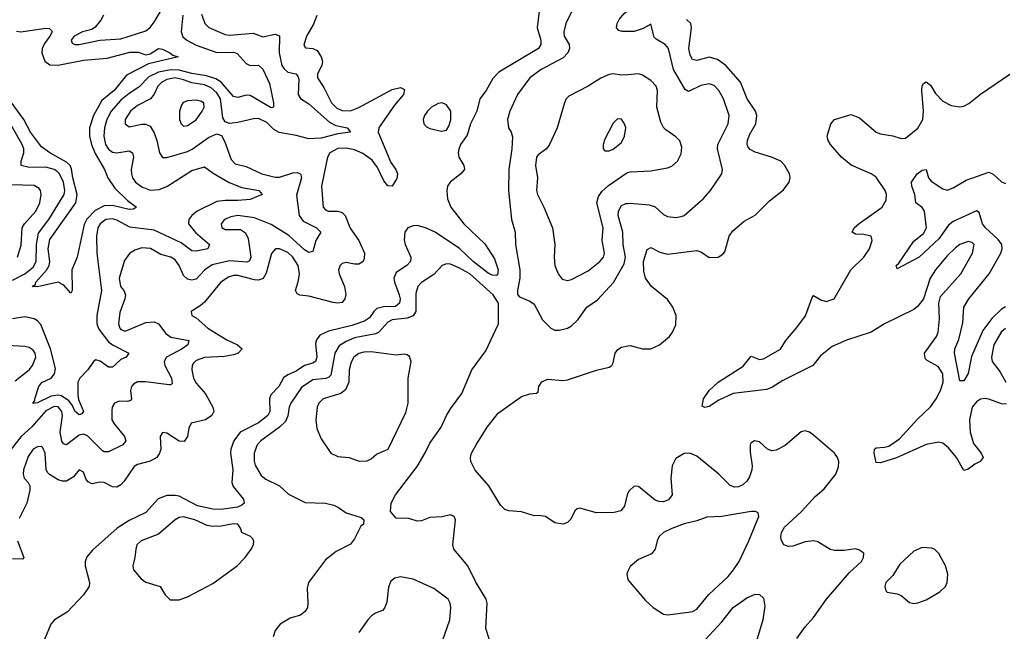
# Model space of a CAD drawing. Header units: inches. Extents: x 1603819 to 1745079, y 385938 to 533966.
# Tile 358 of 561: x 1687085 to 1691804, y 453496 to 456429. Entities that reach past the tile are written whole.
import ezdxf

# ---------------------------------------------------------------- set-up
doc = ezdxf.new("R2010")
doc.units = ezdxf.units.IN
doc.header["$MEASUREMENT"] = 0
doc.layers.add('B6485', color=7, linetype='Continuous')
doc.layers.add('B6495', color=7, linetype='Continuous')

msp = doc.modelspace()

# ---------------------------------------------------------------- linework, layer by layer
at = {"layer": 'B6485', "color": 5}
for points, elevation in [([(1689580.1, 456510), (1689564.6, 456390), (1689582.5, 456330), (1689583.2, 456310), (1689572.1, 456290), (1689382.1, 456177.9), (1689353.2, 456146.8), (1689321.1, 456090), (1689291, 456049), (1689275.5, 455990), (1689246, 455930), (1689230, 455875.1), (1689198, 455830), (1689190, 455808.7), (1689186.7, 455790), (1689190.3, 455770), (1689213.4, 455730), (1689216.5, 455710), (1689199.5, 455690), (1689148.3, 455650), (1689135.3, 455630), (1689131.7, 455608.3), (1689134.9, 455570), (1689150.6, 455530), (1689212.8, 455450), (1689313.7, 455353.7), (1689361.2, 455281.3), (1689378.6, 455230), (1689374.3, 455205.7), (1689370, 455201.8), (1689350, 455203.5), (1689330, 455213.3), (1689258.8, 455270), (1689192.2, 455332.2), (1689076.6, 455410), (1689030, 455430.7), (1688990, 455441.2), (1688970, 455439.9), (1688945, 455430), (1688930.1, 455409.9), (1688926.9, 455373.1), (1688932.5, 455350), (1688959.9, 455290), (1688957.5, 455270), (1688940.4, 455250), (1688890, 455216.1), (1688878.7, 455190), (1688880.7, 455170), (1688903.7, 455110), (1688908.3, 455090), (1688906, 455070), (1688886.8, 455053.2), (1688828.1, 455051.9), (1688796.6, 455043.4), (1688781.8, 455030), (1688760.9, 454999.1), (1688737.5, 454982.5), (1688677.6, 454962.4), (1688565.5, 454934.5), (1688523.8, 454916.2), (1688506.9, 454893.1), (1688503.4, 454876.6), (1688508.5, 454810), (1688502.7, 454790), (1688490, 454781.2), (1688449.2, 454770.8), (1688410, 454743.4), (1688370, 454725.8), (1688350, 454711.2), (1688326.3, 454670), (1688288.8, 454630), (1688281.8, 454610), (1688283.6, 454550), (1688273.9, 454530), (1688230, 454494.9), (1688141.9, 454450), (1688110.6, 454410), (1688096.8, 454370), (1688094.5, 454350), (1688106.7, 454270), (1688102.1, 454210), (1688107.7, 454190), (1688157.4, 454130), (1688160.6, 454110), (1688150, 454100.1), (1688128.3, 454091.7), (1688050, 454080.7), (1688010, 454081.1), (1687936.9, 454096.9), (1687850, 454143.4), (1687830, 454147.8), (1687790, 454146.7), (1687749.1, 454130.9), (1687690, 454066.3), (1687610, 454026.7), (1687552.3, 453990), (1687434.6, 453885.4), (1687406.6, 453853.4), (1687398.8, 453830), (1687398, 453810), (1687419.7, 453730), (1687417.6, 453710), (1687391.3, 453670), (1687312.5, 453587.5), (1687251.3, 453550), (1687234.7, 453530), (1687203.9, 453456.1)], 420), ([(1687486, 456450), (1687473.9, 456426.1), (1687446.9, 456393.1), (1687430, 456382.4), (1687386, 456370), (1687346.6, 456350), (1687331.2, 456330), (1687337, 456317), (1687349.2, 456309.2), (1687369.6, 456309.6), (1687468.5, 456331.5), (1687570, 456337.5), (1687690, 456375.3), (1687710, 456390.9), (1687730, 456417.7), (1687790, 456519.8)], 340), ([(1689731.7, 456470), (1689703.2, 456410), (1689693.2, 456370), (1689695.2, 456350), (1689717.7, 456310), (1689719.4, 456290), (1689711.5, 456270), (1689690, 456246.1), (1689585, 456190), (1689529.4, 456150), (1689470.2, 456070), (1689433.8, 455990), (1689423, 455950), (1689428.3, 455910), (1689441.1, 455890), (1689446.7, 455866.7), (1689443.8, 455810), (1689429.4, 455710), (1689428.1, 455610), (1689442.7, 455470), (1689459.4, 455410), (1689461.9, 455350), (1689482, 455230), (1689482.4, 455190), (1689470.3, 455130), (1689470.4, 455110.4), (1689479.9, 455099.9), (1689530, 455079.7), (1689550, 455064.6), (1689590, 454988.9), (1689630, 454948.8), (1689650, 454940.3), (1689670, 454939.6), (1689710, 454948.9), (1689730, 454961.1), (1689760.5, 454990), (1689803.5, 455050), (1689853.9, 455086.1), (1689931.6, 455168.4), (1689981.8, 455258.2), (1689988.6, 455290), (1689976.7, 455350), (1689975.2, 455410), (1689953.4, 455490), (1689954.1, 455510), (1689970, 455538.4), (1689990, 455546.9), (1690000, 455547.8)], 440), ([(1690000, 456372), (1689971.8, 456371.8), (1689956.9, 456376.9), (1689946, 456390), (1689948.6, 456410), (1689958.4, 456430), (1689981.7, 456458.3), (1690000, 456472.4)], 440), ([(1687955.9, 456456), (1687971.7, 456410), (1687991.5, 456391.5), (1688070, 456358.1), (1688090, 456354.6), (1688204.1, 456364.1), (1688250, 456346.9), (1688310, 456360.1), (1688330, 456351.4), (1688329.2, 456269.2), (1688341.8, 456210), (1688352.5, 456192.5), (1688370, 456177.4), (1688409.1, 456169.1), (1688418.7, 456158.7), (1688423.3, 456143.3), (1688420.3, 456070), (1688430, 456051.1), (1688470, 456025.6), (1688570, 455938), (1688600.9, 455920.9), (1688654, 455910), (1688670.4, 455890), (1688610, 455881.7), (1688530, 455861.2), (1688470, 455857.6), (1688410, 455874.3), (1688327.9, 455887.9), (1688302.7, 455902.7), (1688270, 455936.3), (1688230, 455954.3), (1688205.8, 455954.2), (1688130, 455936.2), (1688090, 455931.4), (1688070, 455939.8), (1688058.3, 455958.3), (1688046.8, 456050), (1688030, 456078), (1688002.2, 456102.2), (1687970, 456116.2), (1687910, 456125.8), (1687870, 456140.9), (1687830, 456149.4), (1687790, 456142), (1687766, 456130), (1687746.3, 456110), (1687728.8, 456071.2), (1687711.1, 456048.9), (1687650, 456017.9), (1687616.8, 455990), (1687591.1, 455950), (1687590.3, 455930), (1687610, 455915.5), (1687670, 455928.3), (1687690, 455928), (1687710, 455917.5), (1687730, 455886.7), (1687743, 455850), (1687755.2, 455790), (1687770, 455767.4), (1687790, 455768.4), (1687890, 455797.3), (1687911.9, 455808.1), (1687990, 455863.9), (1688030, 455881.5), (1688052.8, 455872.8), (1688066.4, 455846.4), (1688098.1, 455758.1), (1688117.3, 455737.3), (1688170, 455725.1), (1688245.5, 455690), (1688310, 455672.9), (1688330, 455674.2), (1688394.6, 455694.6), (1688415.5, 455695.5), (1688430.1, 455690.1), (1688434.8, 455670), (1688412.4, 455587.6), (1688424.1, 455490), (1688443.3, 455463.3), (1688507.1, 455430), (1688528.9, 455410), (1688504.1, 455370), (1688490, 455317.6), (1688470, 455312.7), (1688450, 455325.5), (1688374.1, 455394.1), (1688290, 455447.3), (1688210, 455478.5), (1688130, 455489.1), (1688096.1, 455483.9), (1688066.3, 455470), (1688050.3, 455450), (1688053.1, 455433.1), (1688070, 455423), (1688142.6, 455422.6), (1688167.4, 455407.4), (1688179.9, 455379.9), (1688192.4, 455290), (1688186.9, 455273.1), (1688174.6, 455265.4), (1688090, 455273.1), (1688007.5, 455252.5), (1687971.6, 455230), (1687930, 455185), (1687910, 455179.1), (1687890, 455185.2), (1687870, 455201.6), (1687848.8, 455250), (1687830, 455277.4), (1687810, 455289.9), (1687762.2, 455302.2), (1687712.3, 455332.3), (1687670, 455335.3), (1687636.7, 455323.3), (1687611.8, 455308.2), (1687586.5, 455273.5), (1687562.5, 455190), (1687567.8, 455150), (1687583.5, 455130), (1687591.8, 455110), (1687588.8, 455090), (1687565.1, 455025.1), (1687558.7, 454970), (1687564.3, 454950), (1687570, 454942.4), (1687590, 454935.9), (1687690, 454977), (1687730, 454979.5), (1687750.1, 454970.1), (1687784.7, 454924.7), (1687810, 454905.9), (1687894.9, 454890), (1687891.6, 454870), (1687863.2, 454850), (1687789.3, 454810.7), (1687777.8, 454790), (1687781.2, 454770), (1687811.9, 454710), (1687815.7, 454684.3), (1687810, 454678.3), (1687802, 454678), (1687687.3, 454692.7), (1687650, 454692.6), (1687630, 454681.6), (1687621.5, 454670), (1687615.8, 454650), (1687620.7, 454610), (1687617.2, 454602.8), (1687602, 454598), (1687561.3, 454598.7), (1687539.6, 454590), (1687528.9, 454571.1), (1687525.9, 454554.1), (1687527.2, 454510), (1687537.7, 454490), (1687587.1, 454430), (1687594, 454410), (1687578.9, 454390), (1687510, 454357.2), (1687490, 454357), (1687481.9, 454361.9), (1687410, 454432.9), (1687390, 454441.2), (1687370, 454436.6), (1687310, 454389.9), (1687295.1, 454395.1), (1687287.3, 454407.3), (1687279.2, 454450), (1687289.9, 454529.9), (1687286.3, 454550), (1687270, 454571.6), (1687250, 454573.7), (1687210, 454552.3), (1687142.9, 454477.1), (1687092.4, 454430), (1687043.6, 454370)], 360), ([(1687866.7, 456450), (1687858.8, 456370), (1687866.7, 456346.6), (1687886.2, 456330), (1687930, 456306.3), (1688030, 456272.1), (1688110, 456272.8), (1688127.2, 456267.2), (1688170, 456219.6), (1688190, 456209.6), (1688230.1, 456210.1), (1688250, 456192.3), (1688282.7, 456122.7), (1688301.4, 456030), (1688301.3, 456010), (1688290, 456005.7), (1688190, 456065.8), (1688170, 456067.3), (1688130, 456056.1), (1688110, 456060.9), (1688050, 456129.9), (1688025.8, 456145.8), (1687980.3, 456160.3), (1687910, 456170.8), (1687850, 456187.2), (1687810, 456189.2), (1687750, 456177.3), (1687704.6, 456155.4), (1687655.3, 456104.7), (1687610, 456075.3), (1687570, 456042.3), (1687522.8, 455990), (1687502.6, 455950), (1687491.5, 455910), (1687488, 455870), (1687496.6, 455830), (1687510, 455807.9), (1687530, 455793.7), (1687550.3, 455789.7), (1687610, 455800.5), (1687625.8, 455790), (1687630.7, 455770), (1687619.5, 455710), (1687620.1, 455690), (1687626.1, 455670), (1687640.2, 455650), (1687670, 455627.3), (1687710, 455610.7), (1687754, 455614), (1687790, 455628.6), (1687910, 455705.9), (1687970, 455722.6), (1688012.3, 455692.3), (1688088.6, 455648.6), (1688150, 455624.1), (1688230.5, 455610.5), (1688246.4, 455590), (1688190, 455567), (1688130, 455561.2), (1688070, 455562.5), (1688030, 455556.3), (1687935.5, 455510), (1687909.8, 455490.2), (1687895.7, 455470), (1687894.4, 455450), (1687927.7, 455407.7), (1687994.9, 455350), (1687987.3, 455330), (1687930, 455318.4), (1687910, 455319.8), (1687858.1, 455358.1), (1687730, 455418.9), (1687613.4, 455433.4), (1687550, 455467.1), (1687530, 455473.2), (1687497.8, 455470), (1687471.4, 455450), (1687459.9, 455430), (1687452.3, 455390), (1687455.4, 455310), (1687477.5, 455130), (1687455.4, 455010), (1687454.9, 454970), (1687464.7, 454944.7), (1687510, 454883.6), (1687529.1, 454869.1), (1687608.8, 454830), (1687594.9, 454810), (1687570, 454798.6), (1687530, 454763.2), (1687510, 454763), (1687470, 454791.9), (1687450, 454798), (1687438.9, 454790), (1687410.8, 454749.2), (1687372.9, 454710), (1687364, 454690), (1687363.3, 454630), (1687367, 454607), (1687390.1, 454550), (1687382, 454538), (1687370, 454534.5), (1687350, 454552.1), (1687338.3, 454578.3), (1687320.9, 454600.9), (1687285.5, 454625.5), (1687270, 454628.8), (1687236.2, 454623.8), (1687170, 454591), (1687148.4, 454588.5), (1687158, 454602), (1687156.8, 454610), (1687176.9, 454670), (1687191.6, 454688.4), (1687235.5, 454710), (1687251.2, 454730), (1687255.8, 454755.8), (1687232, 454850), (1687186.4, 454966.4), (1687170, 454984.6), (1687154.1, 454994.1), (1687110, 455004.5), (1687050, 454994.7)], 340), ([(1688509.1, 456449.1), (1688493, 456407), (1688459.8, 456350), (1688447.5, 456307.5), (1688454, 456294), (1688490, 456291.2), (1688510, 456280.8), (1688530.1, 456250), (1688536.6, 456230), (1688532.6, 456210), (1688513, 456170), (1688511.9, 456150), (1688543, 456103), (1688579.8, 456030), (1688605.2, 456005.2), (1688630, 455992.8), (1688670, 455991.1), (1688710, 456008.1), (1688870, 456094.3), (1688910, 456103.5), (1688930, 456093.4), (1688924, 456070), (1688880.8, 456019.2), (1688819.2, 455930), (1688806.8, 455910), (1688803.1, 455890), (1688863.4, 455743.4), (1688887.6, 455710), (1688896, 455690), (1688892, 455668), (1688870, 455631.1), (1688850, 455632.8), (1688830, 455656.8), (1688800.6, 455720.6), (1688774.5, 455754.5), (1688730, 455787.4), (1688690, 455805.2), (1688647.6, 455812.4), (1688610, 455811.1), (1688571.7, 455790), (1688559.5, 455770), (1688530.7, 455630.7), (1688539.2, 455530), (1688550, 455516.5), (1688563, 455510), (1688610, 455510.1), (1688630, 455504.2), (1688645.1, 455490), (1688668.6, 455428.6), (1688710.7, 455370), (1688737.6, 455310), (1688736.7, 455283.3), (1688730.7, 455269.3), (1688718.8, 455261.2), (1688710, 455256.8), (1688690, 455257), (1688650, 455265), (1688630, 455259.8), (1688620.3, 455250), (1688613.6, 455230), (1688616.5, 455210), (1688641.9, 455150), (1688648.3, 455111.7), (1688642.8, 455090), (1688630, 455072.5), (1688610.5, 455069.5), (1688586.9, 455073.1), (1688470, 455102.4), (1688427.5, 455107.5), (1688414.1, 455114.1), (1688406.9, 455130), (1688421.9, 455178.1), (1688426.3, 455210), (1688419.6, 455250), (1688393.8, 455290), (1688370, 455312.9), (1688330.2, 455329.8), (1688310.2, 455329.8), (1688291.9, 455308.1), (1688266.9, 455213.1), (1688251.6, 455188.4), (1688230, 455179.4), (1688210, 455180.6), (1688130, 455201.8), (1688110, 455202.1), (1688085.2, 455194.8), (1688049.7, 455170.3), (1687970, 455074.1), (1687950, 455056.2), (1687906.7, 455030), (1687910.4, 455010), (1687930, 454999.1), (1687987.1, 454950), (1688074.8, 454894.8), (1688128.7, 454870), (1688150.5, 454850), (1688131.7, 454830), (1688110, 454821.7), (1688066.1, 454813.9), (1687970, 454809.1), (1687930, 454794.6), (1687918.3, 454781.7), (1687911.5, 454770), (1687909.5, 454750), (1687918, 454710), (1687930, 454685.8), (1687975.4, 454635.4), (1688010.2, 454570), (1688014.8, 454550), (1688005.4, 454530), (1687976.1, 454510), (1687906.5, 454493.5), (1687895.9, 454470), (1687889.3, 454430.7), (1687873.9, 454406.1), (1687850, 454407.4), (1687790, 454445.4), (1687770, 454449.4), (1687757.6, 454430), (1687761.2, 454370), (1687755.5, 454350), (1687741.6, 454330), (1687710, 454311.4), (1687650, 454295.8), (1687633.8, 454286.2), (1687584.9, 454215.1), (1687570, 454199), (1687550, 454186.9), (1687530, 454188.5), (1687490, 454209.2), (1687470, 454210.5), (1687430, 454202.6), (1687412.9, 454212.9), (1687404.2, 454224.2), (1687390, 454259.5), (1687370, 454269.6), (1687342.8, 454237.2), (1687310, 454216.5), (1687290, 454215.9), (1687270, 454222.9), (1687227.2, 454247.2), (1687217.5, 454257.5), (1687211.8, 454271.8), (1687207.5, 454350), (1687196.4, 454376.4), (1687190, 454382), (1687170, 454380.7), (1687150, 454368.7), (1687125.5, 454334.5), (1687103.9, 454270), (1687102, 454250), (1687106.5, 454230), (1687125.3, 454210), (1687133.7, 454193.7), (1687132.9, 454172.9), (1687119.4, 454110), (1687082.7, 454037.3)], 380), ([(1687070, 456374.6), (1687090, 456370.1), (1687210, 456387.8), (1687227.1, 456387.1), (1687237.7, 456377.7), (1687240.2, 456370), (1687230.2, 456350.2), (1687204.6, 456315.4), (1687192.3, 456290), (1687191.2, 456270), (1687205, 456230), (1687230, 456211.7), (1687270, 456211.4), (1687390, 456235.5), (1687504.5, 456244.5), (1687612.7, 456272.7), (1687652.4, 456272.4), (1687690, 456260.6), (1687710, 456265.8), (1687750, 456290.2), (1687770, 456286.8), (1687804.9, 456270), (1687818.4, 456258.4), (1687844, 456250), (1687702.2, 456217.8), (1687596.6, 456163.4), (1687537.6, 456090), (1687478.4, 456041.6), (1687438.6, 455970), (1687419.9, 455910), (1687419.2, 455870), (1687428.6, 455830), (1687446.8, 455786.8), (1687490.9, 455710.9), (1687507.1, 455670), (1687541.4, 455621.4), (1687601.2, 455561.2), (1687644.9, 455530), (1687630, 455520.5), (1687610, 455519.3), (1687530, 455537.4), (1687490, 455536.7), (1687446.6, 455513.4), (1687407.4, 455472.6), (1687393.7, 455446.3), (1687360.2, 455290), (1687335.6, 455230), (1687336, 455130), (1687330, 455118), (1687296.2, 455156.2), (1687270, 455169.8), (1687170, 455147.3), (1687144, 455150), (1687160.9, 455159.1), (1687162.8, 455170), (1687213.1, 455226.9), (1687225.9, 455250), (1687229.1, 455270), (1687221.8, 455330), (1687230, 455374), (1687354.7, 455550), (1687361.1, 455590), (1687339.1, 455670), (1687333.8, 455713.8), (1687326.6, 455730), (1687310, 455745.6), (1687228.8, 455790), (1687190, 455819.8), (1687136.4, 455890), (1687105.3, 455950), (1687039.7, 456039.8)], 320), ([(1690000, 456165), (1689970, 456162.6), (1689930, 456168.5), (1689910, 456165.6), (1689870, 456147.7), (1689810.1, 456109.9), (1689717.2, 456062.8), (1689704.6, 456050), (1689695.6, 456030), (1689660.3, 455910), (1689623.6, 455830), (1689610.1, 455809.9), (1689570, 455780.4), (1689562.6, 455770), (1689557.5, 455730), (1689567.3, 455670), (1689562.6, 455610), (1689566.5, 455590), (1689597.3, 455530), (1689639.1, 455430), (1689649.3, 455350), (1689646.7, 455290), (1689650.2, 455250), (1689664.9, 455210), (1689684.5, 455184.5), (1689710, 455177.4), (1689730, 455182.4), (1689810, 455224.8), (1689865.8, 455270), (1689882.9, 455290), (1689887.5, 455310), (1689876.9, 455370), (1689882.1, 455430), (1689851.7, 455550), (1689858.7, 455581.3), (1689874.5, 455605.5), (1689906.5, 455633.5), (1689990, 455690.9), (1690000, 455695.3)], 460), ([(1687050, 455179), (1687110.4, 455210), (1687150, 455241.8), (1687164.6, 455270), (1687165.1, 455350), (1687175.2, 455404.8), (1687224.9, 455470), (1687297.4, 455590), (1687302, 455610), (1687294.5, 455650), (1687275.2, 455690), (1687262.3, 455702.3), (1687250, 455710.3), (1687210, 455721), (1687130, 455720.3), (1687092.6, 455730), (1687091.9, 455750), (1687105.5, 455790), (1687104.5, 455810), (1687097.1, 455830), (1687010, 455982.7)], 340), ([(1687074.4, 455290), (1687091.8, 455348.2), (1687096.9, 455430), (1687108.7, 455450), (1687162, 455510), (1687180.7, 455550), (1687188.4, 455590), (1687184.8, 455610), (1687178.7, 455618.7), (1687154.2, 455634.2), (1686990, 455638)], 360), ([(1689338.4, 453450), (1689319.7, 453510), (1689325, 453630), (1689321.2, 453650), (1689270, 453735.1), (1689232.2, 453810), (1689165.6, 453890), (1689160.5, 453910), (1689173.6, 454030), (1689167.1, 454047.1), (1689150, 454055.1), (1689110, 454045.3), (1689050, 454041.1), (1689010, 454025.4), (1688990, 454024.7), (1688950, 454036), (1688890, 454038), (1688862, 454070), (1688866, 454110), (1688886.6, 454150), (1688990, 454286), (1689028.5, 454351.5), (1689050, 454398), (1689105.2, 454474.8), (1689130, 454530.4), (1689150, 454563.1), (1689203.9, 454636.1), (1689252, 454750), (1689318.5, 454841.5), (1689379.4, 454970), (1689380.3, 455070), (1689354.4, 455110), (1689243, 455210), (1689190, 455239.6), (1689150, 455256.1), (1689130, 455257.7), (1689110, 455249.8), (1689070, 455206.2), (1689010.7, 455169.3), (1688993.8, 455150), (1688984.1, 455115.9), (1688982.8, 455030), (1688971.1, 455008.9), (1688942.1, 454997.9), (1688870, 454989.4), (1688850, 454979), (1688806.7, 454930), (1688790, 454922.8), (1688690, 454902.4), (1688650, 454885.9), (1688615.9, 454864.1), (1688595.2, 454830), (1688575.7, 454724.3), (1688566, 454714), (1688551.4, 454708.6), (1688490, 454701.2), (1688435.1, 454664.9), (1688385.1, 454590), (1688376.6, 454570), (1688370.7, 454529.3), (1688358.2, 454501.8), (1688330, 454475.2), (1688240.6, 454410), (1688223.2, 454390), (1688209.5, 454350), (1688208.3, 454311.7), (1688213.2, 454293.2), (1688242.5, 454242.5), (1688264.7, 454224.7), (1688330, 454192.9), (1688373, 454153), (1688452.8, 454112.7), (1688550, 454110.2), (1688590, 454100.3), (1688613, 454090), (1688650, 454063.8), (1688722, 454042), (1688734, 454030), (1688732, 454010), (1688720.7, 453999.3), (1688690, 453939), (1688670, 453914), (1688601.4, 453878.6), (1688550, 453839.1), (1688469.1, 453730), (1688463.4, 453703.4), (1688466.5, 453630), (1688463.6, 453610), (1688453.4, 453590), (1688430, 453572.4), (1688381.5, 453558.5), (1688333.7, 453530), (1688310, 453499.5), (1688299.6, 453470)], 440), ([(1687063.2, 454696.8), (1687129.9, 454750), (1687146.6, 454770), (1687162.6, 454810), (1687159.7, 454830), (1687150, 454844.7), (1687130, 454857.3), (1687110, 454861.6), (1687025.8, 454865.8)], 360), ([(1690000, 454157.5), (1689996.5, 454150), (1689983.7, 454096.3), (1689966.5, 454073.5), (1689934.6, 454065.4), (1689850, 454063.9), (1689770, 454086), (1689756.7, 454083.3), (1689746, 454074), (1689726.9, 454033.1), (1689710, 454018), (1689690, 454009.4), (1689650, 454016), (1689605.6, 454045.6), (1689571.4, 454051.4), (1689550, 454049.6), (1689490, 454068), (1689430, 454072.8), (1689410, 454080.5), (1689390, 454101.3), (1689333.7, 454193.7), (1689268.1, 454268.1), (1689247.4, 454310), (1689246.2, 454330), (1689251.1, 454350), (1689272.8, 454390), (1689325.8, 454474.2), (1689377.4, 454542.6), (1689490, 454622), (1689530, 454634), (1689562, 454638), (1689570, 454644.7), (1689573.6, 454670), (1689587.5, 454692.5), (1689615, 454704.9), (1689690, 454698), (1689710, 454701.5), (1689850, 454748.5), (1689910, 454763.2), (1689922.9, 454770), (1689930, 454782.8), (1689938.3, 454830), (1689952.4, 454847.6), (1689970, 454859), (1690000, 454864.1)], 420), ([(1687074.8, 453930), (1687105.2, 453850), (1687098.7, 453841.3), (1687050, 453843)], 380), ([(1690000, 453783.4), (1689994.2, 453770), (1690000, 453744.4)], 440), ([(1689110.7, 453450.7), (1689146.2, 453550), (1689151.6, 453610), (1689148.7, 453630), (1689138.5, 453650), (1689070, 453700.4), (1688970, 453745.3), (1688910, 453756.4), (1688882.8, 453750), (1688864.2, 453735.8), (1688852.3, 453707.7), (1688844.1, 453635.9), (1688833.5, 453606.5), (1688824.1, 453595.9), (1688790, 453583), (1688770.5, 453570), (1688754, 453550), (1688710, 453489.3)], 460)]:
    msp.add_lwpolyline(points, dxfattribs=dict(at, elevation=elevation))
for points, elevation in [([(1687930, 456042.8), (1687890, 456039.8), (1687868.6, 456031.4), (1687860.5, 456019.5), (1687851.1, 455990), (1687851.1, 455950), (1687859, 455930), (1687870, 455919), (1687890, 455921.8), (1687930, 455949.4), (1687960.2, 455990), (1687969, 456010), (1687967.9, 456028), (1687957, 456037)], 380), ([(1689110, 456030.4), (1689090, 456027.2), (1689059.3, 456010), (1689039, 455990), (1689025.5, 455970), (1689018.9, 455950), (1689021.2, 455930), (1689034.5, 455914.5), (1689050, 455906.3), (1689106.1, 455893.9), (1689130, 455898.4), (1689142.2, 455917.8), (1689151.6, 455948.4), (1689150.8, 455990), (1689130, 456020.8)], 420), ([(1689950, 455952.9), (1689930, 455932.7), (1689890, 455856.3), (1689881.1, 455830), (1689880.9, 455810), (1689890, 455799.5), (1689910, 455800.2), (1689930, 455808.4), (1689970, 455840.3), (1689984.2, 455870), (1689989.7, 455910), (1689983.5, 455930), (1689970, 455951.3)], 480), ([(1688770, 454835.4), (1688733.8, 454833.8), (1688710, 454827.5), (1688685.9, 454810), (1688672.9, 454787.1), (1688664.7, 454750), (1688662.9, 454690), (1688646.6, 454653.4), (1688623.5, 454636.5), (1688539.5, 454610), (1688518.6, 454590), (1688511.1, 454570), (1688504.1, 454510), (1688508.4, 454468.4), (1688530, 454418.8), (1688576.3, 454350), (1688610, 454334.6), (1688664.7, 454330), (1688712.5, 454312.5), (1688750, 454312.7), (1688770, 454323), (1688794.9, 454345.1), (1688850.6, 454369.4), (1688935.3, 454544.7), (1688946.8, 454590), (1688947.4, 454710), (1688960.7, 454790), (1688953.3, 454813.3), (1688941.5, 454821.5), (1688930, 454824.5), (1688890, 454820.4)], 460), ([(1687870, 454045.4), (1687850, 454041.5), (1687830.3, 454030), (1687750, 453961.5), (1687666.4, 453930), (1687647, 453910), (1687641.3, 453890), (1687637.1, 453850), (1687626.8, 453810), (1687631, 453790), (1687666.9, 453746.9), (1687690, 453730.7), (1687758, 453710), (1687782, 453670), (1687806.4, 453646.4), (1687850, 453647.3), (1687890, 453660.5), (1688010, 453724.6), (1688127.6, 453810), (1688166, 453850), (1688194.7, 453890), (1688205.1, 453910), (1688207, 453930), (1688201.2, 453941.2), (1688191.2, 453951.2), (1688150, 453969.3), (1688143.6, 453990), (1688129.7, 454009.7), (1688110, 454011.4), (1688050, 454000.2), (1688010, 453999.1), (1687983.9, 454003.9), (1687924.7, 454030)], 440)]:
    msp.add_lwpolyline(points, close=True, dxfattribs=dict(at, elevation=elevation))
at = {"layer": 'B6495', "color": 5}
for points, elevation in [([(1690000, 454864.1), (1690010, 454865.8), (1690070, 454850.2), (1690110, 454850.2), (1690151.1, 454870), (1690198.7, 454910), (1690213.6, 454930), (1690230, 454965.5), (1690231.4, 455010), (1690215.9, 455050), (1690190, 455087.4), (1690112.4, 455150), (1690085, 455190), (1690076.8, 455223.2), (1690074.6, 455270), (1690092.7, 455327.3), (1690110, 455336.5), (1690153.5, 455313.5), (1690190, 455304.6), (1690330, 455321.6), (1690353.4, 455313.4), (1690390, 455288.3), (1690432.3, 455290), (1690455.4, 455304.6), (1690464, 455316), (1690484.7, 455390), (1690503.1, 455416.9), (1690557.8, 455462.2), (1690610, 455491.5), (1690679.1, 455560.9), (1690746.3, 455613.7), (1690772.6, 455650), (1690777.2, 455670), (1690774.5, 455690), (1690752.1, 455730), (1690732.1, 455750), (1690687.8, 455770), (1690610, 455792.8), (1690585.6, 455805.6), (1690577, 455817), (1690572.3, 455830), (1690573.1, 455850), (1690583, 455877), (1690613, 455930), (1690618.5, 455970), (1690611, 455990), (1690570.9, 456050), (1690538.8, 456130), (1690470, 456209.3), (1690430, 456237.2), (1690390, 456249.9), (1690330, 456233.4), (1690310, 456238.2), (1690298.3, 456258.3), (1690292.3, 456290), (1690304.5, 456390), (1690301, 456410), (1690280.4, 456430)], 420), ([(1690000, 455547.8), (1690010, 455548.7), (1690101.2, 455541.2), (1690130, 455531.1), (1690170, 455494.4), (1690190, 455485.4), (1690230, 455480.2), (1690255.4, 455484.6), (1690270, 455490.3), (1690360.4, 455570), (1690396.1, 455610), (1690449.8, 455690.2), (1690452.9, 455710), (1690429.8, 455810), (1690431, 455830), (1690480.3, 455930), (1690485.5, 455970), (1690457.5, 456050), (1690436.5, 456090), (1690413.4, 456113.4), (1690390, 456121.7), (1690350, 456113.2), (1690290, 456084.2), (1690273.8, 456093.8), (1690218.7, 456190), (1690195.2, 456290), (1690178.6, 456310), (1690135.2, 456335.2), (1690125.5, 456345.5), (1690110, 456407.3), (1690073.1, 456386.9), (1690030, 456372.2), (1690000, 456372)], 440), ([(1690000, 455695.3), (1690010, 455699.8), (1690110, 455703.9), (1690190, 455718), (1690210, 455727), (1690237.6, 455750), (1690255.2, 455784.8), (1690258.3, 455818.3), (1690248.2, 455848.2), (1690230, 455867), (1690180.9, 455900.9), (1690170, 455911.8), (1690157.3, 455937.3), (1690139.3, 456010), (1690142.4, 456090), (1690135.3, 456110), (1690110, 456138), (1690070, 456162.3), (1690050, 456169), (1690000, 456165)], 460), ([(1691814.8, 454585.2), (1691790, 454586.1), (1691730.2, 454609.8), (1691710, 454611.9), (1691690, 454608.5), (1691670, 454597), (1691650.1, 454570), (1691637.2, 454510), (1691640.9, 454450), (1691656.3, 454396.3), (1691692.3, 454350), (1691701.8, 454330), (1691687.4, 454310), (1691662, 454298), (1691630, 454273.5), (1691610, 454266.6), (1691575.2, 454330), (1691536.1, 454376.1), (1691510, 454397.8), (1691490, 454402.3), (1691429, 454391), (1691287.6, 454327.6), (1691210, 454304.4), (1691190, 454305.6), (1691179.8, 454350), (1691181.7, 454370), (1691190, 454375.9), (1691230, 454378.4), (1691250, 454384.2), (1691301.7, 454418.3), (1691387.3, 454512.7), (1691450, 454571.5), (1691477.1, 454610), (1691497.7, 454650), (1691510.7, 454690), (1691508.9, 454730), (1691486.4, 454766.4), (1691434.2, 454794.2), (1691424.5, 454804.5), (1691422.1, 454830), (1691478.4, 454910), (1691486.7, 454930), (1691493.6, 454993.6), (1691489.7, 455070), (1691498, 455102), (1691595.3, 455210), (1691651.6, 455310), (1691659.7, 455350), (1691650, 455360.5), (1691630, 455364.8), (1691590.4, 455350), (1691570, 455334.4), (1691530, 455295.7), (1691474.5, 455230), (1691449.3, 455190), (1691416.9, 455090), (1691390, 455054.3), (1691370, 455038.7), (1691230, 454969.8), (1691165.7, 454930), (1691048.3, 454891.7), (1690979, 454861), (1690922.7, 454817.3), (1690885.8, 454770), (1690741.8, 454698.2), (1690690, 454664.6), (1690664.2, 454655.8), (1690504.1, 454635.9), (1690436.1, 454603.9), (1690390, 454573.6), (1690369.4, 454569.4), (1690355.3, 454575.3), (1690362, 454610), (1690388.6, 454650), (1690432.8, 454690), (1690552, 454768), (1690590, 454814.9), (1690630, 454798.5), (1690650, 454802.7), (1690731.1, 454848.9), (1690756.1, 454890), (1690810, 454952.6), (1690850.9, 455009.1), (1690883.1, 455096.9), (1690890, 455105.5), (1690925, 455085), (1690950, 455077.8), (1690989.1, 455090.9), (1691069.1, 455230), (1691130, 455290.2), (1691158.2, 455330), (1691171.1, 455370), (1691165.1, 455390), (1691130, 455399), (1691090, 455401.1), (1691075.4, 455410), (1691084.2, 455430), (1691108.2, 455451.8), (1691218.2, 455530), (1691237.1, 455562.9), (1691239.9, 455590), (1691232.4, 455610), (1691190, 455674), (1691166.2, 455690), (1691070, 455731.3), (1691022.9, 455770), (1690971, 455830), (1690959.7, 455850), (1690955.6, 455870), (1690972.3, 455930), (1690989.3, 455950), (1691070, 455974.9), (1691110, 455957.6), (1691190.3, 455890), (1691210, 455881.7), (1691270, 455871.7), (1691310, 455859.7), (1691330, 455861.2), (1691390, 455909.2), (1691412.8, 455950), (1691417, 455990), (1691407.9, 456090), (1691410, 456111.3), (1691416.6, 456123.4), (1691430, 456130.4), (1691450, 456115.3), (1691474.7, 456074.7), (1691510, 456037.4), (1691550, 456017), (1691590, 456010.4), (1691610, 456014.4), (1691633.2, 456026.8), (1691690, 456071.8), (1691830, 456168.2)], 380), ([(1691810, 455051.4), (1691790, 455041.1), (1691744.1, 454995.9), (1691701.5, 454938.5), (1691646.1, 454813.9), (1691630, 454731.8), (1691610, 454697.4), (1691590, 454697.2), (1691564.6, 454830), (1691567, 454850), (1691585.3, 454894.7), (1691605.4, 454974.6), (1691609.4, 455050), (1691633.3, 455090), (1691732.1, 455210), (1691787.4, 455310), (1691794.1, 455330), (1691792.3, 455350), (1691775.1, 455375.1), (1691713, 455430), (1691699.2, 455450), (1691684, 455504), (1691670, 455511.6), (1691558.3, 455461.7), (1691536.9, 455443.1), (1691490, 455377.4), (1691395.9, 455290), (1691290, 455234), (1691285.7, 455250), (1691299.1, 455260.9), (1691370, 455366), (1691416.3, 455403.8), (1691431.6, 455430), (1691420.7, 455510), (1691410, 455528.2), (1691379.7, 455550), (1691374.8, 455590), (1691360.5, 455630), (1691358.4, 455650), (1691386.6, 455690), (1691410, 455707.2), (1691430, 455710.4), (1691440.7, 455670), (1691454, 455654), (1691510, 455617.8), (1691530, 455611.9), (1691558.1, 455621.9), (1691620.6, 455659.4), (1691730, 455697.7), (1691750, 455687.4), (1691790, 455651.6), (1691810, 455643.6)], 360), ([(1691810, 454948.7), (1691788.8, 454930), (1691754.4, 454870), (1691743, 454810), (1691745.8, 454790), (1691782.5, 454742.5), (1691811.6, 454690)], 380), ([(1690810, 453460.9), (1690850, 453518), (1690890, 453561.5), (1690951.3, 453650), (1691062.6, 453777.4), (1691119.1, 453830), (1691129.7, 453850), (1691131.1, 453870), (1691106.8, 453886.8), (1691090, 453890.6), (1691036.9, 453883.1), (1690990, 453882.8), (1690968.6, 453888.6), (1690910, 453925.6), (1690890, 453929.9), (1690850, 453925), (1690790, 453903.8), (1690770, 453901.7), (1690747.8, 453910), (1690734.6, 453934.6), (1690732.2, 453950), (1690736.1, 453970), (1690750, 453994.7), (1690832.4, 454070), (1690898.1, 454141.9), (1690940.5, 454179.5), (1690996.3, 454250), (1691010, 454284.9), (1691010.5, 454310), (1691003.9, 454330), (1690990.6, 454350), (1690890, 454436.4), (1690870, 454451.1), (1690850, 454456.9), (1690830, 454452.6), (1690753, 454387), (1690710, 454365.2), (1690690, 454362), (1690669, 454369), (1690630, 454404.2), (1690606, 454410), (1690590, 454399.3), (1690586.3, 454390), (1690585.3, 454354.8), (1690595.4, 454290), (1690594.4, 454270), (1690583.3, 454236.7), (1690570, 454215.8), (1690550, 454198.3), (1690530, 454189.2), (1690510, 454187.6), (1690490, 454195.1), (1690435.4, 454250), (1690330, 454336.2), (1690297.2, 454350), (1690270, 454348.9), (1690230, 454323.9), (1690211.7, 454290), (1690205.9, 454230), (1690211.8, 454150), (1690193.7, 454126.3), (1690170, 454117.4), (1690150, 454117.8), (1690130, 454124.3), (1690050, 454189.7), (1690030, 454191.8), (1690005.8, 454170), (1690000, 454157.5)], 420), ([(1690000, 453744.4), (1690000.8, 453740.8), (1690084, 453644), (1690121.3, 453610), (1690170, 453577.6), (1690190, 453575.2), (1690290, 453587.4), (1690310, 453590.3), (1690330, 453602.6), (1690387.1, 453672.9), (1690481.1, 453758.9), (1690506.6, 453790), (1690533.3, 453830), (1690579.8, 453930), (1690626.8, 454046.8), (1690624.5, 454064.5), (1690611, 454071), (1690590.8, 454070.8), (1690450, 454045.8), (1690377.6, 454042.4), (1690330, 454025.1), (1690270, 454011.8), (1690210.8, 453989.2), (1690170.4, 453970), (1690150.3, 453950), (1690140.3, 453930), (1690130.2, 453890), (1690112.4, 453867.6), (1690050, 453840.8), (1690010, 453806.6), (1690000, 453783.4)], 440), ([(1690350, 453433.2), (1690450, 453540.9), (1690504.2, 453610), (1690570, 453656.1), (1690610, 453673.7), (1690630, 453672.1), (1690650, 453654.9), (1690656.1, 453616.1), (1690646.2, 453550), (1690610, 453427)], 420)]:
    msp.add_lwpolyline(points, dxfattribs=dict(at, elevation=elevation))
at = {"layer": 'B6495', "color": 5, "elevation": 420}
msp.add_lwpolyline([(1691410, 453897.3), (1691370, 453879.3), (1691302.6, 453817.4), (1691270, 453762.9), (1691235.5, 453730), (1691230.5, 453710), (1691236.3, 453690), (1691243.1, 453683.1), (1691290, 453675.2), (1691310, 453666.7), (1691350, 453634.7), (1691370, 453629.2), (1691390, 453631.9), (1691430, 453647.1), (1691495.2, 453684.8), (1691522.4, 453710), (1691529.8, 453730), (1691533.4, 453770), (1691522, 453810), (1691489.3, 453869.3), (1691470, 453889.8), (1691455.2, 453895.2)], close=True, dxfattribs=at)

doc.saveas('drawing.dxf')
